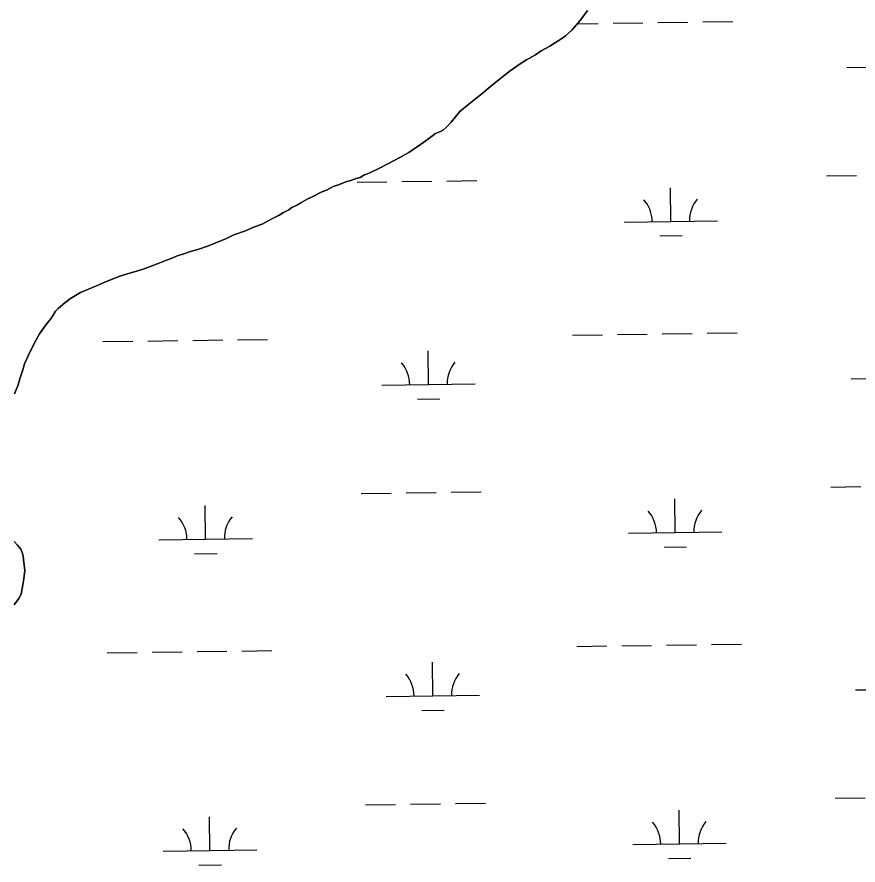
# Model space of a CAD drawing. Extents: x 3767014 to 3805179, y 361544 to 387384.
# Drawn here: x 3783186 to 3784085, y 374329 to 375235 of the extents above; entities that cross this region are included whole.
import ezdxf

# ---------------------------------------------------------------- set-up
doc = ezdxf.new("R2010")
doc.units = 0
doc.layers.add('V-TOPO-SHOR', color=7, linetype='Continuous')
doc.layers.add('V-WETL-SWMP', color=7, linetype='Continuous')

msp = doc.modelspace()

# ---------------------------------------------------------------- linework, layer by layer
at = {"layer": 'V-TOPO-SHOR'}
for points in [[(3783795.834, 375241.784), (3783788.894, 375232.503), (3783784.005, 375226.322), (3783779.137, 375220.929), (3783772.276, 375214.8), (3783768.256, 375211.748), (3783760.639, 375206.821), (3783755.438, 375203.802), (3783746.236, 375198.518), (3783740.217, 375194.338), (3783730.62, 375189.067), (3783723.812, 375184.905), (3783712.972, 375177.301), (3783704.924, 375170.807), (3783692.044, 375160.495), (3783683.184, 375153.235), (3783669.094, 375141.77), (3783659.425, 375133.742), (3783650.072, 375122.552), (3783645.204, 375117.157), (3783641.97, 375114.087), (3783638.779, 375112.592), (3783633.203, 375110.37), (3783630.385, 375108.078), (3783627.577, 375106.18), (3783620.749, 375101.232), (3783617.132, 375098.565), (3783604.699, 375090.214), (3783595.89, 375084.922), (3783581.505, 375077.408), (3783573.516, 375073.279), (3783562.344, 375068.046), (3783556.767, 375065.824), (3783552.757, 375063.17), (3783548.395, 375062.099), (3783542.829, 375060.272), (3783537.668, 375058.826), (3783529.699, 375055.484), (3783524.132, 375053.657), (3783516.942, 375049.901), (3783510.972, 375047.687), (3783502.184, 375043.183), (3783496.99, 375040.56), (3783489.394, 375036.419), (3783485.79, 375034.146), (3783479.799, 375031.145), (3783476.588, 375028.864), (3783470.991, 375025.855), (3783466.192, 375023.22), (3783461.396, 375020.584), (3783453.808, 375016.836), (3783448.606, 375013.817), (3783438.254, 375009.748), (3783430.285, 375006.405), (3783417.952, 375001.992), (3783409.971, 374998.254), (3783398.416, 374993.427), (3783390.851, 374990.47), (3783379.314, 374986.429), (3783372.568, 374984.633), (3783363.416, 374981.322), (3783358.255, 374979.878), (3783350.689, 374976.918), (3783345.911, 374975.069), (3783336.751, 374971.364), (3783329.578, 374968.395), (3783320.831, 374965.468), (3783300.569, 374959.287), (3783295.002, 374957.458), (3783279.871, 374951.542), (3783271.094, 374947.431), (3783258.347, 374942.242), (3783253.962, 374940.382), (3783243.155, 374933.96), (3783237.124, 374929.384)], [(3783237.124, 374929.384), (3783229.872, 374923.265), (3783227.043, 374920.578), (3783224.567, 374916.306), (3783221.698, 374912.044), (3783217.215, 374906.246), (3783210.254, 374896.178), (3783206.131, 374889.188), (3783201.153, 374879.46), (3783198.242, 374873.623), (3783194.06, 374864.27), (3783192.311, 374857.614), (3783188.918, 374848.243), (3783187.169, 374841.584), (3783183.382, 374832.223)], [(3783182.862, 374674.169), (3783186.71, 374670.523), (3783190.142, 374666.097), (3783191.627, 374662.511), (3783192.709, 374658.542), (3783193.012, 374654.987), (3783193.647, 374649.058), (3783194.294, 374643.522), (3783193.272, 374634.483), (3783192.322, 374628.201), (3783190.482, 374617.998), (3783187.996, 374613.333), (3783183.097, 374606.759)]]:
    msp.add_lwpolyline(points, dxfattribs=at)
at = {"layer": 'V-WETL-SWMP'}
for p, q in [((3783785.078, 375227.678), (3783807.106, 375227.984)), ((3783823.105, 375228.206), (3783855.102, 375228.651)), ((3783871.1, 375228.873), (3783903.097, 375229.317)), ((3783919.095, 375229.54), (3783951.092, 375229.984)), ((3784073.101, 375180.932), (3784173.092, 375182.321)), ((3784051.299, 375065.186), (3784083.296, 375065.631)), ((3783549.439, 375058.215), (3783581.436, 375058.659)), ((3783597.435, 375058.881), (3783629.432, 375059.326)), ((3783645.43, 375059.548), (3783677.427, 375059.993)), ((3783884.896, 375016.44), (3783884.396, 375052.437)), ((3783834.901, 375015.746), (3783934.891, 375017.135)), ((3783873.111, 375000.844), (3783897.109, 375001.177)), ((3783779.73, 374894.897), (3783811.727, 374895.341)), ((3783827.725, 374895.563), (3783859.722, 374896.008)), ((3783875.721, 374896.23), (3783907.718, 374896.675)), ((3783923.716, 374896.897), (3783955.713, 374897.341)), ((3783277.87, 374887.925), (3783309.867, 374888.37)), ((3783325.866, 374888.592), (3783357.863, 374889.036)), ((3783373.861, 374889.259), (3783405.858, 374889.703)), ((3783421.857, 374889.925), (3783453.853, 374890.37)), ((3783625.858, 374842.012), (3783625.358, 374878.009)), ((3784077.722, 374848.289), (3784177.713, 374849.678)), ((3783575.863, 374841.318), (3783675.853, 374842.707)), ((3783614.073, 374826.416), (3783638.071, 374826.749)), ((3784055.92, 374732.543), (3784087.917, 374732.988)), ((3783554.06, 374725.572), (3783586.057, 374726.016)), ((3783602.056, 374726.238), (3783634.052, 374726.683)), ((3783650.051, 374726.905), (3783682.048, 374727.35)), ((3783889.517, 374683.797), (3783889.017, 374719.794)), ((3783387.657, 374676.826), (3783387.157, 374712.822)), ((3783839.522, 374683.103), (3783939.512, 374684.492)), ((3783337.662, 374676.131), (3783437.652, 374677.52)), ((3783877.732, 374668.201), (3783901.73, 374668.534)), ((3783375.873, 374661.23), (3783399.87, 374661.563)), ((3783928.337, 374564.254), (3783960.334, 374564.698)), ((3783282.491, 374555.282), (3783314.488, 374555.727)), ((3783330.487, 374555.949), (3783362.484, 374556.393)), ((3783378.482, 374556.616), (3783410.479, 374557.06)), ((3783426.477, 374557.282), (3783458.474, 374557.727)), ((3783784.351, 374562.254), (3783816.348, 374562.698)), ((3783832.346, 374562.92), (3783864.343, 374563.365)), ((3783880.342, 374563.587), (3783912.339, 374564.032)), ((3783630.479, 374509.369), (3783629.979, 374545.366)), ((3783580.483, 374508.675), (3783680.474, 374510.064)), ((3784082.343, 374515.646), (3784182.333, 374517.035)), ((3783618.694, 374493.773), (3783642.692, 374494.107)), ((3783558.681, 374392.929), (3783590.678, 374393.373)), ((3783606.676, 374393.596), (3783638.673, 374394.04)), ((3783654.672, 374394.262), (3783686.669, 374394.707)), ((3784060.541, 374399.9), (3784092.537, 374400.345)), ((3783894.138, 374351.154), (3783893.638, 374387.151)), ((3783392.278, 374344.183), (3783391.778, 374380.179)), ((3783844.142, 374350.46), (3783944.133, 374351.849)), ((3783342.283, 374343.488), (3783442.273, 374344.877)), ((3783380.494, 374328.587), (3783404.491, 374328.92)), ((3783882.353, 374335.558), (3783906.351, 374335.891))]:
    msp.add_line(p, q, dxfattribs=at)
for points in [[(3783187.169, 374841.585), (3783188.917, 374848.242), (3783192.312, 374857.615), (3783194.06, 374864.271), (3783198.242, 374873.623), (3783201.152, 374879.461), (3783206.132, 374889.188), (3783210.254, 374896.177), (3783217.214, 374906.246), (3783221.699, 374912.044), (3783224.568, 374916.306), (3783227.043, 374920.578), (3783229.872, 374923.265), (3783237.124, 374929.385), (3783243.155, 374933.96), (3783253.963, 374940.383), (3783258.347, 374942.241), (3783271.094, 374947.432), (3783279.872, 374951.542), (3783295.003, 374957.459), (3783300.569, 374959.287), (3783320.831, 374965.467), (3783329.578, 374968.395), (3783336.75, 374971.364), (3783345.911, 374975.07), (3783350.689, 374976.918), (3783358.255, 374979.877), (3783363.416, 374981.321), (3783372.568, 374984.633), (3783379.315, 374986.43), (3783390.85, 374990.469), (3783398.416, 374993.428), (3783409.971, 374998.255), (3783417.951, 375001.992), (3783430.284, 375006.405), (3783438.254, 375009.747), (3783448.607, 375013.817), (3783453.809, 375016.836), (3783461.395, 375020.583), (3783466.193, 375023.219), (3783470.991, 375025.855), (3783476.587, 375028.864), (3783479.799, 375031.146), (3783485.789, 375034.146), (3783489.395, 375036.418), (3783496.991, 375040.559), (3783502.183, 375043.184), (3783510.971, 375047.688), (3783516.941, 375049.9), (3783524.132, 375053.657), (3783529.698, 375055.484), (3783537.668, 375058.827), (3783542.829, 375060.271), (3783548.395, 375062.098), (3783552.758, 375063.169), (3783556.768, 375065.825), (3783562.344, 375068.046), (3783573.516, 375073.278), (3783581.506, 375077.408), (3783595.89, 375084.921), (3783604.698, 375090.213), (3783617.132, 375098.565), (3783620.749, 375101.232), (3783627.577, 375106.18), (3783630.385, 375108.079), (3783633.203, 375110.371), (3783638.779, 375112.593), (3783641.971, 375114.088), (3783645.203, 375117.158), (3783650.072, 375122.551), (3783659.426, 375133.742), (3783669.093, 375141.771), (3783683.185, 375153.234), (3783692.044, 375160.495), (3783704.923, 375170.807), (3783712.973, 375177.301), (3783723.812, 375184.905), (3783730.62, 375189.066), (3783740.216, 375194.338), (3783746.236, 375198.519), (3783755.438, 375203.801), (3783760.64, 375206.82), (3783768.257, 375211.749), (3783772.277, 375214.799), (3783779.136, 375220.929), (3783784.005, 375226.322), (3783788.894, 375232.503), (3783795.834, 375241.785)], [(3783183.381, 374832.223), (3783187.169, 374841.585)], [(3783183.098, 374606.758), (3783187.997, 374613.333), (3783190.482, 374617.999), (3783192.322, 374628.201), (3783193.272, 374634.483), (3783194.293, 374643.523), (3783193.647, 374649.058), (3783193.011, 374654.987), (3783192.708, 374658.543), (3783191.628, 374662.512), (3783190.143, 374666.098), (3783186.709, 374670.523), (3783182.861, 374674.169)]]:
    msp.add_lwpolyline(points, dxfattribs=at)
for centre, start, end in [((3783829.652, 375016.148), 0.024037, 41.567696), ((3783940.127, 375017.682), 140.024034, 181.567693), ((3783570.614, 374841.72), 0.024037, 41.567696), ((3783681.089, 374843.254), 140.024034, 181.567693), ((3783442.888, 374678.068), 140.024034, 181.567693), ((3783834.273, 374683.505), 0.024037, 41.567696), ((3783944.748, 374685.039), 140.024034, 181.567693), ((3783332.413, 374676.533), 0.024037, 41.567696), ((3783575.234, 374509.077), 0.024037, 41.567696), ((3783685.71, 374510.611), 140.024034, 181.567693), ((3783838.893, 374350.862), 0.024037, 41.567696), ((3783949.369, 374352.396), 140.024034, 181.567693), ((3783337.034, 374343.89), 0.024037, 41.567696), ((3783447.509, 374345.425), 140.024034, 181.567693)]:
    msp.add_arc(centre, 35.246, start, end, dxfattribs=at)

doc.saveas('drawing.dxf')
